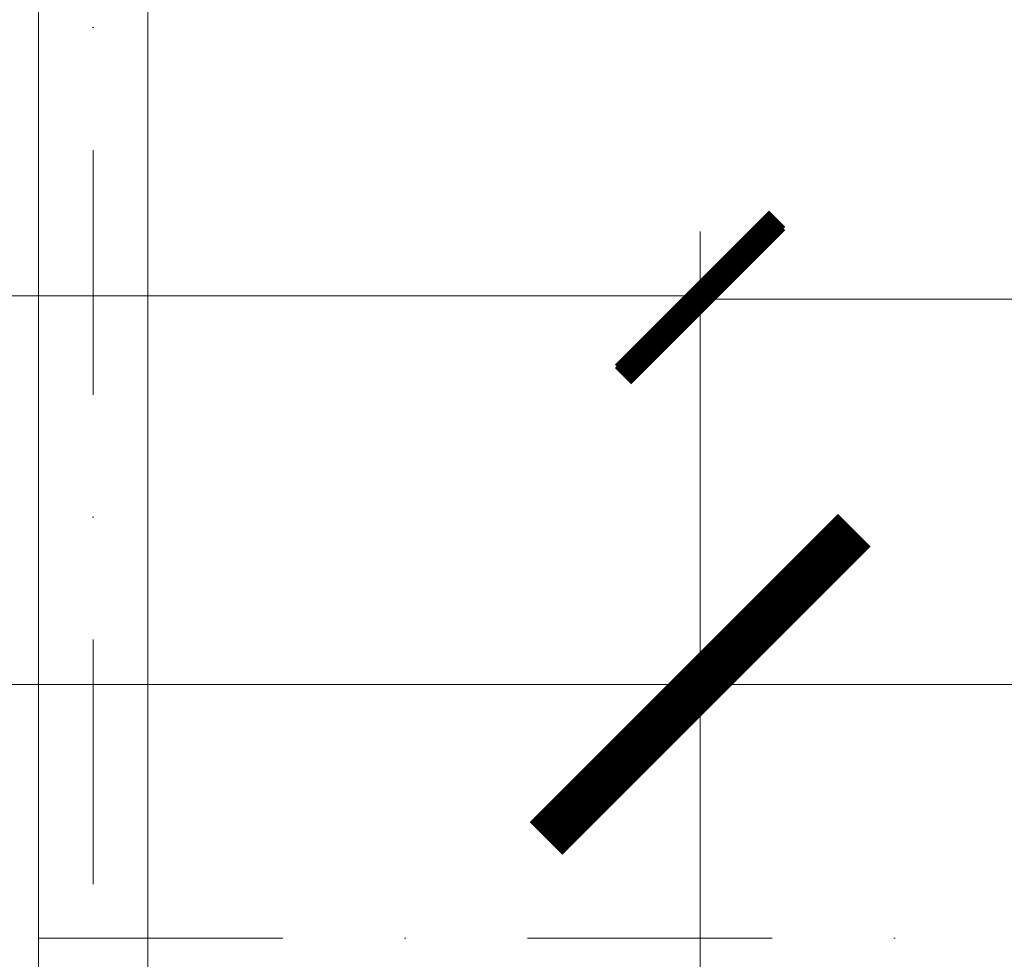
# Model space of a CAD drawing. Header units: millimetres. Extents: x -1695604 to 5289369, y -1488057 to 2187451.
# Tile 581 of 656: x 414435 to 415969, y 149967 to 151430. Entities that reach past the tile are written whole.
import ezdxf
from ezdxf import colors
from ezdxf.entities.mleader import LeaderData, LeaderLine
from ezdxf.math import Vec2, Vec3

# ---------------------------------------------------------------- set-up
doc = ezdxf.new("R2010")
doc.units = ezdxf.units.MM
doc.linetypes.add('CENTERX2', pattern=[101.6, 63.5, -12.7, 12.7, -12.7])
doc.linetypes.add('DASHDOT', pattern=[25.4, 12.7, -6.35, 0, -6.35])
doc.layers.get('Defpoints').update_dxf_attribs({"color": 8})
for name, color, linetype, lineweight in [('A99_FVE', 30, 'Continuous', 5), ('A99_N_koty-200', 5, 'Continuous', 5), ('A99_N_koty-200 @ 1', 5, 'Continuous', 5), ('A99_N_koty-200 @ 10', 5, 'Continuous', 5), ('A99_N_koty-200 @ 100', 5, 'Continuous', 5), ('A99_N_koty-200 @ 200', 5, 'Continuous', 5), ('A99_N_koty-200 @ 250 (1)', 5, 'Continuous', 5), ('A99_N_koty-200 @ 250 (2)', 5, 'Continuous', 5), ('A99_N_koty-200 @ 400', 5, 'Continuous', 5), ('A99_N_txt-popis-50 @ 200', 240, 'Continuous', 9), ('A99_S_osy', 1, 'CENTERX2', 5)]:
    doc.layers.add(name, color=color, linetype=linetype, lineweight=lineweight)
doc.styles.add('A99_kota', font='isocpeur.ttf', dxfattribs={"height": 2})
doc.styles.add('A99_popis', font='isocpeur.ttf')
doc.dimstyles.new('A99_kota_200 new', dxfattribs={"dimscale": 200, "dimtxt": 2, "dimasz": 1.2, "dimexe": 0.5, "dimexo": 1.5, "dimgap": 0.3, "dimtad": 1, "dimdec": 0, "dimzin": 3, "dimdsep": 46, "dimtxsty": 'A99_kota', "dimblk": 'ARCHTICK', "dimcen": 2.5, "dimazin": 2, "dimtfac": 0.75, "dimtdec": 0, "dimtmove": 2, "dimatfit": 0, "dimfxl": 0, "dimtolj": 1, "dimtzin": 0, "dimlwd": 5, "dimlwe": 5, "dimarcsym": 0})

# ---------------------------------------------------------------- blocks, each defined once
blk = doc.blocks.new('_ArchTick')
at = {"color": 0, "linetype": 'ByBlock', "const_width": 0.15}
blk.add_lwpolyline([(-0.5, -0.5), (0.5, 0.5)], dxfattribs=at)
blk = doc.blocks.new('*D4789')
at = {"layer": 'A99_N_koty-200', "color": 0, "linetype": 'Continuous', "lineweight": 5, "ltscale": 10, "transparency": 16777216}
for p, q in [((378280, 150200), (378280, 151100)), ((415495, 150200), (415495, 151100)), ((378280, 151000), (415495, 151000))]:
    blk.add_line(p, q, dxfattribs=at)
at = {"layer": 'Defpoints', "color": 0, "linetype": 'Continuous', "lineweight": 18, "ltscale": 10, "transparency": 16777216}
for p in [(415495, 151000), (378280, 148920), (415495, 148920)]:
    blk.add_point(p, dxfattribs=at)
at = {"layer": 'A99_N_koty-200', "color": 0, "linetype": 'Continuous', "lineweight": 5, "ltscale": 10, "transparency": 16777216, "xscale": 240, "yscale": 240, "zscale": 240, "rotation": 180}
blk.add_blockref('_ArchTick', (378280, 151000), dxfattribs=at)
at = {"layer": 'A99_N_koty-200', "color": 0, "linetype": 'Continuous', "lineweight": 5, "ltscale": 10, "transparency": 16777216, "xscale": 240, "yscale": 240, "zscale": 240}
blk.add_blockref('_ArchTick', (415495, 151000), dxfattribs=at)
at = {"layer": 'A99_N_koty-200', "color": 0, "linetype": 'Continuous', "ltscale": 10, "transparency": 16777216, "insert": (396887.5, 151260), "char_height": 400, "attachment_point": 5, "style": 'A99_kota'}
blk.add_mtext('\\A1;37215', dxfattribs=at)
blk = doc.blocks.new('*D4790')
at = {"layer": 'A99_N_koty-200', "color": 0, "linetype": 'Continuous', "lineweight": 5, "ltscale": 10, "transparency": 16777216}
for p, q in [((378280, 149995), (378280, 150445)), ((415495, 149995), (415495, 150445)), ((378280, 150395), (415495, 150395))]:
    blk.add_line(p, q, dxfattribs=at)
at = {"layer": 'Defpoints', "color": 0, "linetype": 'Continuous', "lineweight": 18, "ltscale": 10, "transparency": 16777216}
for p in [(415495, 150395), (378280, 148920), (415495, 148920)]:
    blk.add_point(p, dxfattribs=at)
at = {"layer": 'A99_N_koty-200', "color": 0, "linetype": 'Continuous', "lineweight": 5, "ltscale": 10, "transparency": 16777216, "xscale": 120, "yscale": 120, "zscale": 120, "rotation": 180}
blk.add_blockref('_ArchTick', (378280, 150395), dxfattribs=at)
at = {"layer": 'A99_N_koty-200', "color": 0, "linetype": 'Continuous', "lineweight": 5, "ltscale": 10, "transparency": 16777216, "xscale": 120, "yscale": 120, "zscale": 120}
blk.add_blockref('_ArchTick', (415495, 150395), dxfattribs=at)
at = {"layer": 'A99_N_koty-200', "color": 0, "linetype": 'Continuous', "ltscale": 10, "transparency": 16777216, "insert": (396887.5, 150525), "char_height": 200, "attachment_point": 5, "style": 'A99_kota'}
blk.add_mtext('\\A1;37215', dxfattribs=at)
blk = doc.blocks.new('*D4791')
at = {"layer": 'A99_N_koty-200', "color": 0, "linetype": 'Continuous', "lineweight": 5, "ltscale": 10, "transparency": 16777216}
for p, q in [((378280, 150391), (378280, 150395.5)), ((378280, 150395), (415495, 150395)), ((415495, 150391), (415495, 150395.5))]:
    blk.add_line(p, q, dxfattribs=at)
at = {"layer": 'Defpoints', "color": 0, "linetype": 'Continuous', "lineweight": 18, "ltscale": 10, "transparency": 16777216}
for p in [(415495, 150395), (378280, 148920), (415495, 148920)]:
    blk.add_point(p, dxfattribs=at)
at = {"layer": 'A99_N_koty-200', "color": 0, "linetype": 'Continuous', "lineweight": 5, "ltscale": 10, "transparency": 16777216, "xscale": 1.2, "yscale": 1.2, "zscale": 1.2, "rotation": 180}
blk.add_blockref('_ArchTick', (378280, 150395), dxfattribs=at)
at = {"layer": 'A99_N_koty-200', "color": 0, "linetype": 'Continuous', "lineweight": 5, "ltscale": 10, "transparency": 16777216, "xscale": 1.2, "yscale": 1.2, "zscale": 1.2}
blk.add_blockref('_ArchTick', (415495, 150395), dxfattribs=at)
at = {"layer": 'A99_N_koty-200', "color": 0, "linetype": 'Continuous', "ltscale": 10, "transparency": 16777216, "insert": (396887.5, 150396.3), "char_height": 2, "attachment_point": 5, "style": 'A99_kota'}
blk.add_mtext('\\A1;37215', dxfattribs=at)
blk = doc.blocks.new('*D4792')
at = {"layer": 'A99_N_koty-200', "color": 0, "linetype": 'Continuous', "lineweight": 5, "ltscale": 10, "transparency": 16777216}
for p, q in [((378280, 149520), (378280, 150595)), ((415495, 149520), (415495, 150595)), ((378280, 150395), (415495, 150395))]:
    blk.add_line(p, q, dxfattribs=at)
at = {"layer": 'Defpoints', "color": 0, "linetype": 'Continuous', "lineweight": 18, "ltscale": 10, "transparency": 16777216}
for p in [(415495, 150395), (378280, 148920), (415495, 148920)]:
    blk.add_point(p, dxfattribs=at)
at = {"layer": 'A99_N_koty-200', "color": 0, "linetype": 'Continuous', "lineweight": 5, "ltscale": 10, "transparency": 16777216, "xscale": 480, "yscale": 480, "zscale": 480, "rotation": 180}
blk.add_blockref('_ArchTick', (378280, 150395), dxfattribs=at)
at = {"layer": 'A99_N_koty-200', "color": 0, "linetype": 'Continuous', "lineweight": 5, "ltscale": 10, "transparency": 16777216, "xscale": 480, "yscale": 480, "zscale": 480}
blk.add_blockref('_ArchTick', (415495, 150395), dxfattribs=at)
at = {"layer": 'A99_N_koty-200', "color": 0, "linetype": 'Continuous', "ltscale": 10, "transparency": 16777216, "insert": (396887.5, 150915), "char_height": 800, "attachment_point": 5, "style": 'A99_kota'}
blk.add_mtext('\\A1;37215', dxfattribs=at)
blk = doc.blocks.new('*D4793')
at = {"layer": 'A99_N_koty-200', "color": 0, "linetype": 'Continuous', "lineweight": 5, "ltscale": 10, "transparency": 16777216}
for p, q in [((378280, 150355), (378280, 150400)), ((378280, 150395), (415495, 150395)), ((415495, 150355), (415495, 150400))]:
    blk.add_line(p, q, dxfattribs=at)
at = {"layer": 'Defpoints', "color": 0, "linetype": 'Continuous', "lineweight": 18, "ltscale": 10, "transparency": 16777216}
for p in [(415495, 150395), (378280, 148920), (415495, 148920)]:
    blk.add_point(p, dxfattribs=at)
at = {"layer": 'A99_N_koty-200', "color": 0, "linetype": 'Continuous', "lineweight": 5, "ltscale": 10, "transparency": 16777216, "xscale": 12, "yscale": 12, "zscale": 12, "rotation": 180}
blk.add_blockref('_ArchTick', (378280, 150395), dxfattribs=at)
at = {"layer": 'A99_N_koty-200', "color": 0, "linetype": 'Continuous', "lineweight": 5, "ltscale": 10, "transparency": 16777216, "xscale": 12, "yscale": 12, "zscale": 12}
blk.add_blockref('_ArchTick', (415495, 150395), dxfattribs=at)
at = {"layer": 'A99_N_koty-200', "color": 0, "linetype": 'Continuous', "ltscale": 10, "transparency": 16777216, "insert": (396887.5, 150408), "char_height": 20, "attachment_point": 5, "style": 'A99_kota'}
blk.add_mtext('\\A1;37215', dxfattribs=at)
blk = doc.blocks.new('*D4794')
at = {"layer": 'A99_N_koty-200', "color": 0, "linetype": 'Continuous', "lineweight": 5, "ltscale": 10, "transparency": 16777216}
for p, q in [((378280, 149395), (378280, 150520)), ((415495, 149395), (415495, 150520)), ((378280, 150395), (415495, 150395))]:
    blk.add_line(p, q, dxfattribs=at)
at = {"layer": 'Defpoints', "color": 0, "linetype": 'Continuous', "lineweight": 18, "ltscale": 10, "transparency": 16777216}
for p in [(415495, 150395), (378280, 148920), (415495, 148920)]:
    blk.add_point(p, dxfattribs=at)
at = {"layer": 'A99_N_koty-200', "color": 0, "linetype": 'Continuous', "lineweight": 5, "ltscale": 10, "transparency": 16777216, "xscale": 300, "yscale": 300, "zscale": 300, "rotation": 180}
blk.add_blockref('_ArchTick', (378280, 150395), dxfattribs=at)
at = {"layer": 'A99_N_koty-200', "color": 0, "linetype": 'Continuous', "lineweight": 5, "ltscale": 10, "transparency": 16777216, "xscale": 300, "yscale": 300, "zscale": 300}
blk.add_blockref('_ArchTick', (415495, 150395), dxfattribs=at)
at = {"layer": 'A99_N_koty-200', "color": 0, "linetype": 'Continuous', "ltscale": 10, "transparency": 16777216, "insert": (396887.5, 150720), "char_height": 500, "attachment_point": 5, "style": 'A99_kota'}
blk.add_mtext('\\A1;37215', dxfattribs=at)
blk = doc.blocks.new('*D4795')
at = {"layer": 'A99_N_koty-200', "color": 0, "linetype": 'Continuous', "lineweight": 5, "ltscale": 10, "transparency": 16777216}
for p, q in [((378280, 149395), (378280, 150520)), ((415495, 149395), (415495, 150520)), ((378280, 150395), (415495, 150395))]:
    blk.add_line(p, q, dxfattribs=at)
at = {"layer": 'Defpoints', "color": 0, "linetype": 'Continuous', "lineweight": 18, "ltscale": 10, "transparency": 16777216}
for p in [(415495, 150395), (378280, 148920), (415495, 148920)]:
    blk.add_point(p, dxfattribs=at)
at = {"layer": 'A99_N_koty-200', "color": 0, "linetype": 'Continuous', "lineweight": 5, "ltscale": 10, "transparency": 16777216, "xscale": 300, "yscale": 300, "zscale": 300, "rotation": 180}
blk.add_blockref('_ArchTick', (378280, 150395), dxfattribs=at)
at = {"layer": 'A99_N_koty-200', "color": 0, "linetype": 'Continuous', "lineweight": 5, "ltscale": 10, "transparency": 16777216, "xscale": 300, "yscale": 300, "zscale": 300}
blk.add_blockref('_ArchTick', (415495, 150395), dxfattribs=at)
at = {"layer": 'A99_N_koty-200', "color": 0, "linetype": 'Continuous', "ltscale": 10, "transparency": 16777216, "insert": (396887.5, 150720), "char_height": 500, "attachment_point": 5, "style": 'A99_kota'}
blk.add_mtext('\\A1;37215', dxfattribs=at)
blk = doc.blocks.new('*D4797')
at = {"layer": 'A99_N_koty-200', "color": 0, "linetype": 'Continuous', "lineweight": 5, "ltscale": 10, "transparency": 16777216}
for p, q in [((415495, 150195), (415495, 151095)), ((438635, 150195), (438635, 151095)), ((415495, 150995), (438635, 150995))]:
    blk.add_line(p, q, dxfattribs=at)
at = {"layer": 'Defpoints', "color": 0, "linetype": 'Continuous', "lineweight": 18, "ltscale": 10, "transparency": 16777216}
for p in [(438635, 150995), (415495, 148920), (438635, 148920)]:
    blk.add_point(p, dxfattribs=at)
at = {"layer": 'A99_N_koty-200', "color": 0, "linetype": 'Continuous', "lineweight": 5, "ltscale": 10, "transparency": 16777216, "xscale": 240, "yscale": 240, "zscale": 240, "rotation": 180}
blk.add_blockref('_ArchTick', (415495, 150995), dxfattribs=at)
at = {"layer": 'A99_N_koty-200', "color": 0, "linetype": 'Continuous', "lineweight": 5, "ltscale": 10, "transparency": 16777216, "xscale": 240, "yscale": 240, "zscale": 240}
blk.add_blockref('_ArchTick', (438635, 150995), dxfattribs=at)
at = {"layer": 'A99_N_koty-200', "color": 0, "linetype": 'Continuous', "ltscale": 10, "transparency": 16777216, "insert": (427065, 151255), "char_height": 400, "attachment_point": 5, "style": 'A99_kota'}
blk.add_mtext('\\A1;23140', dxfattribs=at)
blk = doc.blocks.new('*D4798')
at = {"layer": 'A99_N_koty-200', "color": 0, "linetype": 'Continuous', "lineweight": 5, "ltscale": 10, "transparency": 16777216}
for p, q in [((415495, 149995), (415495, 150445)), ((438635, 149995), (438635, 150445)), ((415495, 150395), (438635, 150395))]:
    blk.add_line(p, q, dxfattribs=at)
at = {"layer": 'Defpoints', "color": 0, "linetype": 'Continuous', "lineweight": 18, "ltscale": 10, "transparency": 16777216}
for p in [(438635, 150395), (415495, 148920), (438635, 148920)]:
    blk.add_point(p, dxfattribs=at)
at = {"layer": 'A99_N_koty-200', "color": 0, "linetype": 'Continuous', "lineweight": 5, "ltscale": 10, "transparency": 16777216, "xscale": 120, "yscale": 120, "zscale": 120, "rotation": 180}
blk.add_blockref('_ArchTick', (415495, 150395), dxfattribs=at)
at = {"layer": 'A99_N_koty-200', "color": 0, "linetype": 'Continuous', "lineweight": 5, "ltscale": 10, "transparency": 16777216, "xscale": 120, "yscale": 120, "zscale": 120}
blk.add_blockref('_ArchTick', (438635, 150395), dxfattribs=at)
at = {"layer": 'A99_N_koty-200', "color": 0, "linetype": 'Continuous', "ltscale": 10, "transparency": 16777216, "insert": (427065, 150525), "char_height": 200, "attachment_point": 5, "style": 'A99_kota'}
blk.add_mtext('\\A1;23140', dxfattribs=at)
blk = doc.blocks.new('*D4799')
at = {"layer": 'A99_N_koty-200', "color": 0, "linetype": 'Continuous', "lineweight": 5, "ltscale": 10, "transparency": 16777216}
for p, q in [((415495, 150391), (415495, 150395.5)), ((415495, 150395), (438635, 150395)), ((438635, 150391), (438635, 150395.5))]:
    blk.add_line(p, q, dxfattribs=at)
at = {"layer": 'Defpoints', "color": 0, "linetype": 'Continuous', "lineweight": 18, "ltscale": 10, "transparency": 16777216}
for p in [(438635, 150395), (415495, 148920), (438635, 148920)]:
    blk.add_point(p, dxfattribs=at)
at = {"layer": 'A99_N_koty-200', "color": 0, "linetype": 'Continuous', "lineweight": 5, "ltscale": 10, "transparency": 16777216, "xscale": 1.2, "yscale": 1.2, "zscale": 1.2, "rotation": 180}
blk.add_blockref('_ArchTick', (415495, 150395), dxfattribs=at)
at = {"layer": 'A99_N_koty-200', "color": 0, "linetype": 'Continuous', "lineweight": 5, "ltscale": 10, "transparency": 16777216, "xscale": 1.2, "yscale": 1.2, "zscale": 1.2}
blk.add_blockref('_ArchTick', (438635, 150395), dxfattribs=at)
at = {"layer": 'A99_N_koty-200', "color": 0, "linetype": 'Continuous', "ltscale": 10, "transparency": 16777216, "insert": (427065, 150396.3), "char_height": 2, "attachment_point": 5, "style": 'A99_kota'}
blk.add_mtext('\\A1;23140', dxfattribs=at)
blk = doc.blocks.new('*D4800')
at = {"layer": 'A99_N_koty-200', "color": 0, "linetype": 'Continuous', "lineweight": 5, "ltscale": 10, "transparency": 16777216}
for p, q in [((415495, 149520), (415495, 150595)), ((438635, 149520), (438635, 150595)), ((415495, 150395), (438635, 150395))]:
    blk.add_line(p, q, dxfattribs=at)
at = {"layer": 'Defpoints', "color": 0, "linetype": 'Continuous', "lineweight": 18, "ltscale": 10, "transparency": 16777216}
for p in [(438635, 150395), (415495, 148920), (438635, 148920)]:
    blk.add_point(p, dxfattribs=at)
at = {"layer": 'A99_N_koty-200', "color": 0, "linetype": 'Continuous', "lineweight": 5, "ltscale": 10, "transparency": 16777216, "xscale": 480, "yscale": 480, "zscale": 480, "rotation": 180}
blk.add_blockref('_ArchTick', (415495, 150395), dxfattribs=at)
at = {"layer": 'A99_N_koty-200', "color": 0, "linetype": 'Continuous', "lineweight": 5, "ltscale": 10, "transparency": 16777216, "xscale": 480, "yscale": 480, "zscale": 480}
blk.add_blockref('_ArchTick', (438635, 150395), dxfattribs=at)
at = {"layer": 'A99_N_koty-200', "color": 0, "linetype": 'Continuous', "ltscale": 10, "transparency": 16777216, "insert": (427065, 150915), "char_height": 800, "attachment_point": 5, "style": 'A99_kota'}
blk.add_mtext('\\A1;23140', dxfattribs=at)
blk = doc.blocks.new('*D4801')
at = {"layer": 'A99_N_koty-200', "color": 0, "linetype": 'Continuous', "lineweight": 5, "ltscale": 10, "transparency": 16777216}
for p, q in [((415495, 150355), (415495, 150400)), ((415495, 150395), (438635, 150395)), ((438635, 150355), (438635, 150400))]:
    blk.add_line(p, q, dxfattribs=at)
at = {"layer": 'Defpoints', "color": 0, "linetype": 'Continuous', "lineweight": 18, "ltscale": 10, "transparency": 16777216}
for p in [(438635, 150395), (415495, 148920), (438635, 148920)]:
    blk.add_point(p, dxfattribs=at)
at = {"layer": 'A99_N_koty-200', "color": 0, "linetype": 'Continuous', "lineweight": 5, "ltscale": 10, "transparency": 16777216, "xscale": 12, "yscale": 12, "zscale": 12, "rotation": 180}
blk.add_blockref('_ArchTick', (415495, 150395), dxfattribs=at)
at = {"layer": 'A99_N_koty-200', "color": 0, "linetype": 'Continuous', "lineweight": 5, "ltscale": 10, "transparency": 16777216, "xscale": 12, "yscale": 12, "zscale": 12}
blk.add_blockref('_ArchTick', (438635, 150395), dxfattribs=at)
at = {"layer": 'A99_N_koty-200', "color": 0, "linetype": 'Continuous', "ltscale": 10, "transparency": 16777216, "insert": (427065, 150408), "char_height": 20, "attachment_point": 5, "style": 'A99_kota'}
blk.add_mtext('\\A1;23140', dxfattribs=at)
blk = doc.blocks.new('*D4802')
at = {"layer": 'A99_N_koty-200', "color": 0, "linetype": 'Continuous', "lineweight": 5, "ltscale": 10, "transparency": 16777216}
for p, q in [((415495, 149395), (415495, 150520)), ((438635, 149395), (438635, 150520)), ((415495, 150395), (438635, 150395))]:
    blk.add_line(p, q, dxfattribs=at)
at = {"layer": 'Defpoints', "color": 0, "linetype": 'Continuous', "lineweight": 18, "ltscale": 10, "transparency": 16777216}
for p in [(438635, 150395), (415495, 148920), (438635, 148920)]:
    blk.add_point(p, dxfattribs=at)
at = {"layer": 'A99_N_koty-200', "color": 0, "linetype": 'Continuous', "lineweight": 5, "ltscale": 10, "transparency": 16777216, "xscale": 300, "yscale": 300, "zscale": 300, "rotation": 180}
blk.add_blockref('_ArchTick', (415495, 150395), dxfattribs=at)
at = {"layer": 'A99_N_koty-200', "color": 0, "linetype": 'Continuous', "lineweight": 5, "ltscale": 10, "transparency": 16777216, "xscale": 300, "yscale": 300, "zscale": 300}
blk.add_blockref('_ArchTick', (438635, 150395), dxfattribs=at)
at = {"layer": 'A99_N_koty-200', "color": 0, "linetype": 'Continuous', "ltscale": 10, "transparency": 16777216, "insert": (427065, 150720), "char_height": 500, "attachment_point": 5, "style": 'A99_kota'}
blk.add_mtext('\\A1;23140', dxfattribs=at)
blk = doc.blocks.new('*D4803')
at = {"layer": 'A99_N_koty-200', "color": 0, "linetype": 'Continuous', "lineweight": 5, "ltscale": 10, "transparency": 16777216}
for p, q in [((415495, 149395), (415495, 150520)), ((438635, 149395), (438635, 150520)), ((415495, 150395), (438635, 150395))]:
    blk.add_line(p, q, dxfattribs=at)
at = {"layer": 'Defpoints', "color": 0, "linetype": 'Continuous', "lineweight": 18, "ltscale": 10, "transparency": 16777216}
for p in [(438635, 150395), (415495, 148920), (438635, 148920)]:
    blk.add_point(p, dxfattribs=at)
at = {"layer": 'A99_N_koty-200', "color": 0, "linetype": 'Continuous', "lineweight": 5, "ltscale": 10, "transparency": 16777216, "xscale": 300, "yscale": 300, "zscale": 300, "rotation": 180}
blk.add_blockref('_ArchTick', (415495, 150395), dxfattribs=at)
at = {"layer": 'A99_N_koty-200', "color": 0, "linetype": 'Continuous', "lineweight": 5, "ltscale": 10, "transparency": 16777216, "xscale": 300, "yscale": 300, "zscale": 300}
blk.add_blockref('_ArchTick', (438635, 150395), dxfattribs=at)
at = {"layer": 'A99_N_koty-200', "color": 0, "linetype": 'Continuous', "ltscale": 10, "transparency": 16777216, "insert": (427065, 150720), "char_height": 500, "attachment_point": 5, "style": 'A99_kota'}
blk.add_mtext('\\A1;23140', dxfattribs=at)
blk = doc.blocks.new('*U6019')
at = {"layer": 'A99_N_koty-200 @ 1', "linetype": 'Continuous', "ltscale": 10}
dim = blk.add_linear_dim(base=(415495, 150395), p1=(378280, 148920), p2=(415495, 148920), dimstyle='A99_kota_200 new', override={"dimscale": 1, "dimtix": 1, "dimtofl": 1, "dimtmove": 2, "dimatfit": 3}, dxfattribs=at)
dim.commit()
dim.dimension.update_dxf_attribs({"geometry": '*D4791', "text_midpoint": (396887.5, 150396.3)})
at = {"layer": 'A99_N_koty-200 @ 10', "linetype": 'Continuous', "ltscale": 10}
dim = blk.add_linear_dim(base=(415495, 150395), p1=(378280, 148920), p2=(415495, 148920), dimstyle='A99_kota_200 new', override={"dimscale": 10, "dimtix": 1, "dimtofl": 1, "dimtmove": 2, "dimatfit": 3}, dxfattribs=at)
dim.commit()
dim.dimension.update_dxf_attribs({"geometry": '*D4793', "text_midpoint": (396887.5, 150408)})
at = {"layer": 'A99_N_koty-200 @ 100', "linetype": 'Continuous', "ltscale": 10}
dim = blk.add_linear_dim(base=(415495, 150395), p1=(378280, 148920), p2=(415495, 148920), dimstyle='A99_kota_200 new', override={"dimscale": 100, "dimtix": 1, "dimtofl": 1, "dimtmove": 2, "dimatfit": 3}, dxfattribs=at)
dim.commit()
dim.dimension.update_dxf_attribs({"geometry": '*D4790', "text_midpoint": (396887.5, 150525)})
at = {"layer": 'A99_N_koty-200 @ 200', "linetype": 'Continuous', "ltscale": 10}
dim = blk.add_linear_dim(base=(415495, 151000), p1=(378280, 148920), p2=(415495, 148920), dimstyle='A99_kota_200 new', override={"dimscale": 200, "dimtix": 1, "dimtofl": 1, "dimtmove": 2, "dimatfit": 3}, dxfattribs=at)
dim.commit()
dim.dimension.update_dxf_attribs({"geometry": '*D4789', "text_midpoint": (396887.5, 151260)})
at = {"layer": 'A99_N_koty-200 @ 250 (1)', "linetype": 'Continuous', "ltscale": 10}
dim = blk.add_linear_dim(base=(415495, 150395), p1=(378280, 148920), p2=(415495, 148920), dimstyle='A99_kota_200 new', override={"dimscale": 250, "dimtix": 1, "dimtofl": 1, "dimtmove": 2, "dimatfit": 3}, dxfattribs=at)
dim.commit()
dim.dimension.update_dxf_attribs({"geometry": '*D4795', "text_midpoint": (396887.5, 150720)})
at = {"layer": 'A99_N_koty-200 @ 250 (2)', "linetype": 'Continuous', "ltscale": 10}
dim = blk.add_linear_dim(base=(415495, 150395), p1=(378280, 148920), p2=(415495, 148920), dimstyle='A99_kota_200 new', override={"dimscale": 250, "dimtix": 1, "dimtofl": 1, "dimtmove": 2, "dimatfit": 3}, dxfattribs=at)
dim.commit()
dim.dimension.update_dxf_attribs({"geometry": '*D4794', "text_midpoint": (396887.5, 150720)})
at = {"layer": 'A99_N_koty-200 @ 400', "linetype": 'Continuous', "ltscale": 10}
dim = blk.add_linear_dim(base=(415495, 150395), p1=(378280, 148920), p2=(415495, 148920), dimstyle='A99_kota_200 new', override={"dimscale": 400, "dimtix": 1, "dimtofl": 1, "dimtmove": 2, "dimatfit": 3}, dxfattribs=at)
dim.commit()
dim.dimension.update_dxf_attribs({"geometry": '*D4792', "text_midpoint": (396887.5, 150915)})
blk = doc.blocks.new('*U6020')
at = {"layer": 'A99_N_koty-200 @ 1', "linetype": 'Continuous', "ltscale": 10}
dim = blk.add_linear_dim(base=(438635, 150395), p1=(415495, 148920), p2=(438635, 148920), dimstyle='A99_kota_200 new', override={"dimscale": 1, "dimtix": 1, "dimtofl": 1, "dimtmove": 2, "dimatfit": 3}, dxfattribs=at)
dim.commit()
dim.dimension.update_dxf_attribs({"geometry": '*D4799', "text_midpoint": (427065, 150396.3)})
at = {"layer": 'A99_N_koty-200 @ 10', "linetype": 'Continuous', "ltscale": 10}
dim = blk.add_linear_dim(base=(438635, 150395), p1=(415495, 148920), p2=(438635, 148920), dimstyle='A99_kota_200 new', override={"dimscale": 10, "dimtix": 1, "dimtofl": 1, "dimtmove": 2, "dimatfit": 3}, dxfattribs=at)
dim.commit()
dim.dimension.update_dxf_attribs({"geometry": '*D4801', "text_midpoint": (427065, 150408)})
at = {"layer": 'A99_N_koty-200 @ 100', "linetype": 'Continuous', "ltscale": 10}
dim = blk.add_linear_dim(base=(438635, 150395), p1=(415495, 148920), p2=(438635, 148920), dimstyle='A99_kota_200 new', override={"dimscale": 100, "dimtix": 1, "dimtofl": 1, "dimtmove": 2, "dimatfit": 3}, dxfattribs=at)
dim.commit()
dim.dimension.update_dxf_attribs({"geometry": '*D4798', "text_midpoint": (427065, 150525)})
at = {"layer": 'A99_N_koty-200 @ 200', "linetype": 'Continuous', "ltscale": 10}
dim = blk.add_linear_dim(base=(438635, 150995), p1=(415495, 148920), p2=(438635, 148920), dimstyle='A99_kota_200 new', override={"dimscale": 200, "dimtix": 1, "dimtofl": 1, "dimtmove": 2, "dimatfit": 3}, dxfattribs=at)
dim.commit()
dim.dimension.update_dxf_attribs({"geometry": '*D4797', "text_midpoint": (427065, 151255)})
at = {"layer": 'A99_N_koty-200 @ 250 (1)', "linetype": 'Continuous', "ltscale": 10}
dim = blk.add_linear_dim(base=(438635, 150395), p1=(415495, 148920), p2=(438635, 148920), dimstyle='A99_kota_200 new', override={"dimscale": 250, "dimtix": 1, "dimtofl": 1, "dimtmove": 2, "dimatfit": 3}, dxfattribs=at)
dim.commit()
dim.dimension.update_dxf_attribs({"geometry": '*D4803', "text_midpoint": (427065, 150720)})
at = {"layer": 'A99_N_koty-200 @ 250 (2)', "linetype": 'Continuous', "ltscale": 10}
dim = blk.add_linear_dim(base=(438635, 150395), p1=(415495, 148920), p2=(438635, 148920), dimstyle='A99_kota_200 new', override={"dimscale": 250, "dimtix": 1, "dimtofl": 1, "dimtmove": 2, "dimatfit": 3}, dxfattribs=at)
dim.commit()
dim.dimension.update_dxf_attribs({"geometry": '*D4802', "text_midpoint": (427065, 150720)})
at = {"layer": 'A99_N_koty-200 @ 400', "linetype": 'Continuous', "ltscale": 10}
dim = blk.add_linear_dim(base=(438635, 150395), p1=(415495, 148920), p2=(438635, 148920), dimstyle='A99_kota_200 new', override={"dimscale": 400, "dimtix": 1, "dimtofl": 1, "dimtmove": 2, "dimatfit": 3}, dxfattribs=at)
dim.commit()
dim.dimension.update_dxf_attribs({"geometry": '*D4800', "text_midpoint": (427065, 150915)})

msp = doc.modelspace()

# ---------------------------------------------------------------- linework, layer by layer
at = {"layer": 'A99_FVE', "linetype": 'Continuous', "lineweight": 15, "ltscale": 2}
msp.add_lwpolyline([(414465, 155305), (414635, 155305), (414635, 149540), (414465, 149540)], close=True, dxfattribs=at)
at = {"layer": 'A99_S_osy', "linetype": 'DASHDOT', "lineweight": 5, "ltscale": 30}
for points in [[(414550, 250300), (414550, 146890)], [(452950, 150000), (297355, 150000)]]:
    msp.add_lwpolyline(points, dxfattribs=at)

# ---------------------------------------------------------------- block references
at = {"layer": 'A99_N_koty-200', "color": 3, "linetype": 'Continuous', "lineweight": 18}
for name in ['*U6019', '*U6020']:
    msp.add_blockref(name, (0, 0), dxfattribs=at)

# ---------------------------------------------------------------- leaders
at = {"layer": 'A99_N_txt-popis-50 @ 200', "lineweight": 9}
ml = msp.add_multileader_mtext('Standard', dxfattribs=at)
ml.set_content('\\A1;{\\fISOCPEUR|b1|i0|c238|p34;\\C256;ocelový nosník}', color=1, style='A99_popis')
ml.set_leader_properties(color=256, linetype='ByLayer', lineweight=-1)
ml.build(insert=Vec2(0, 0))
ml.multileader.update_dxf_attribs({"dogleg_length": 200, "arrow_head_size": 300, "scale": 200})
ctx = ml.context
ctx.base_point, ctx.scale, ctx.char_height, ctx.arrow_head_size, ctx.landing_gap_size, ctx.plane_origin = Vec3(21517.5, 152275), 200, 400, 300, 1000, Vec3(20965, 145696.7)
notes = []
notes.append((ctx, [(0, (1, 1, 0), (20717.5, 152275), (1, 0), 800, [(0, [(20720, 150347.5)], 0, [])])]))
ctx.mtext.insert, ctx.mtext.width, ctx.mtext.defined_height, ctx.mtext.flow_direction = Vec3(22517.5, 152533.2), 3664.376, 670, 5
for ctx, leaders in notes:
    for number, flags, end, landing, length, lines in leaders:
        leader = LeaderData()
        leader.index, (leader.has_last_leader_line, leader.has_dogleg_vector, leader.attachment_direction) = number, flags
        leader.last_leader_point, leader.dogleg_vector, leader.dogleg_length = Vec3(end), Vec3(landing), length
        for number, points, colour, breaks in lines:
            line = LeaderLine()
            line.index, line.vertices, line.color, line.breaks = number, Vec3.list(points), colors.encode_raw_color(colour), breaks
            leader.lines.append(line)
        ctx.leaders.append(leader)

doc.saveas('drawing.dxf')
